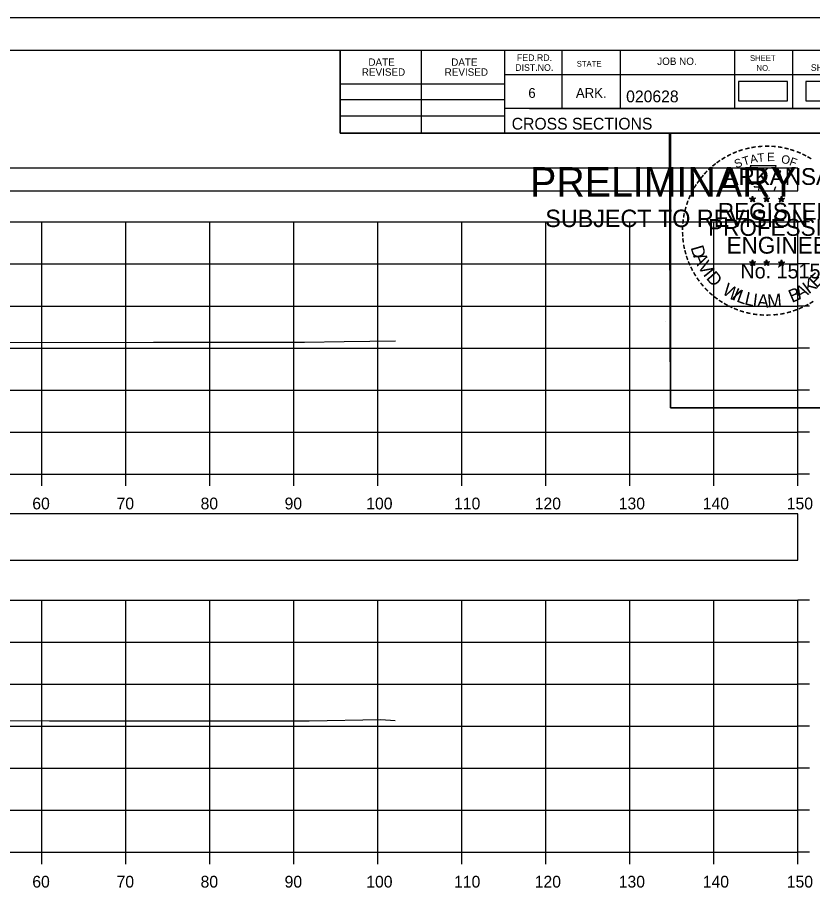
# Model space of a CAD drawing. Extents: x 1369627 to 1374022, y 380035 to 398173.
# Drawn here: x 1372155.6 to 1372250.3, y 385481.8 to 385585.5 of the extents above; entities that cross this region are included whole.
import ezdxf

# ---------------------------------------------------------------- set-up
doc = ezdxf.new("R2010")
doc.units = 0
for name, color, linetype in [('Default', 7, 'Continuous'), ('R_Axis', 7, 'Continuous'), ('R_Axis Annot', 7, 'Continuous'), ('R_Border', 7, 'Continuous'), ('R_Border PE', 7, 'Continuous'), ('R_Border Prem', 7, 'Continuous'), ('R_Exist Surface', 7, 'Continuous'), ('R_Grid', 7, 'Continuous'), ('R_No Plot', 7, 'Continuous')]:
    doc.layers.add(name, color=color, linetype=linetype)

msp = doc.modelspace()

# ---------------------------------------------------------------- linework, layer by layer
at = {"layer": 'Default'}
for points in [[(1372241.46, 385575.61), (1372247.3, 385575.61), (1372247.3, 385577.92), (1372241.46, 385577.92)], [(1372249.48, 385575.61), (1372255.32, 385575.61), (1372255.32, 385577.92), (1372249.48, 385577.92)], [(1371948.53, 385564.91), (1372248.53, 385564.91), (1372248.53, 385567.62), (1371948.53, 385567.62)], [(1371948.53, 385520.96), (1372248.53, 385520.96), (1372248.53, 385526.49), (1371948.53, 385526.49)]]:
    msp.add_lwpolyline(points, close=True, dxfattribs=at)
at = {"layer": 'R_Axis'}
for p, q in [((1372248.53, 385531.21), (1372248.53, 385561.21)), ((1372249.93, 385561.21), (1372248.53, 385561.21)), ((1372249.93, 385556.21), (1372248.53, 385556.21)), ((1372249.93, 385551.21), (1372248.53, 385551.21)), ((1372249.93, 385546.21), (1372248.53, 385546.21)), ((1372249.93, 385541.21), (1372248.53, 385541.21)), ((1372249.93, 385536.21), (1372248.53, 385536.21)), ((1371948.53, 385531.21), (1372248.53, 385531.21)), ((1372158.53, 385529.81), (1372158.53, 385531.21)), ((1372168.53, 385529.81), (1372168.53, 385531.21)), ((1372178.53, 385529.81), (1372178.53, 385531.21)), ((1372188.53, 385529.81), (1372188.53, 385531.21)), ((1372198.53, 385529.81), (1372198.53, 385531.21)), ((1372208.53, 385529.81), (1372208.53, 385531.21)), ((1372218.53, 385529.81), (1372218.53, 385531.21)), ((1372228.53, 385529.81), (1372228.53, 385531.21)), ((1372238.53, 385529.81), (1372238.53, 385531.21)), ((1372248.53, 385529.81), (1372248.53, 385531.21)), ((1372249.93, 385531.21), (1372248.53, 385531.21)), ((1372248.53, 385486.21), (1372248.53, 385516.21)), ((1372249.93, 385516.21), (1372248.53, 385516.21)), ((1372249.93, 385511.21), (1372248.53, 385511.21)), ((1372249.93, 385506.21), (1372248.53, 385506.21)), ((1372249.93, 385501.21), (1372248.53, 385501.21)), ((1372249.93, 385496.21), (1372248.53, 385496.21)), ((1372249.93, 385491.21), (1372248.53, 385491.21)), ((1371948.53, 385486.21), (1372248.53, 385486.21)), ((1372158.53, 385484.81), (1372158.53, 385486.21)), ((1372168.53, 385484.81), (1372168.53, 385486.21)), ((1372178.53, 385484.81), (1372178.53, 385486.21)), ((1372188.53, 385484.81), (1372188.53, 385486.21)), ((1372198.53, 385484.81), (1372198.53, 385486.21)), ((1372208.53, 385484.81), (1372208.53, 385486.21)), ((1372218.53, 385484.81), (1372218.53, 385486.21)), ((1372228.53, 385484.81), (1372228.53, 385486.21)), ((1372238.53, 385484.81), (1372238.53, 385486.21)), ((1372248.53, 385484.81), (1372248.53, 385486.21)), ((1372249.93, 385486.21), (1372248.53, 385486.21))]:
    msp.add_line(p, q, dxfattribs=at)
at = {"layer": 'R_Border'}
for p, q in [((1371940.53, 385581.65), (1372256.71, 385581.65)), ((1372194.07, 385571.77), (1372194.07, 385581.65)), ((1372203.75, 385571.77), (1372203.75, 385581.65)), ((1372213.61, 385581.65), (1372213.61, 385571.77)), ((1372220.45, 385581.65), (1372220.45, 385574.71)), ((1372227.39, 385581.65), (1372227.39, 385574.71)), ((1372240.97, 385581.65), (1372240.97, 385574.71)), ((1372247.91, 385581.65), (1372247.91, 385574.71)), ((1372256.71, 385578.71), (1372213.61, 385578.71)), ((1372194.07, 385577.63), (1372213.61, 385577.63)), ((1372194.07, 385575.77), (1372213.61, 385575.77)), ((1372256.71, 385574.71), (1372213.61, 385574.71)), ((1372216.57, 385574.71), (1372256.71, 385574.71)), ((1372194.07, 385573.83), (1372213.61, 385573.83)), ((1372256.71, 385571.77), (1372194.07, 385571.77))]:
    msp.add_line(p, q, dxfattribs=at)
at = {"layer": 'R_Border PE'}
for p, q in [((1372242.79, 385564.03), (1372243.14, 385563.91)), ((1372242.79, 385564.03), (1372243.05, 385563.98)), ((1372242.79, 385564.03), (1372243.03, 385563.9)), ((1372242.93, 385563.62), (1372243.14, 385563.91)), ((1372242.93, 385563.62), (1372243.05, 385563.86)), ((1372242.93, 385563.62), (1372243.14, 385563.83)), ((1372243.14, 385564.28), (1372243.1, 385564.03)), ((1372243.14, 385563.91), (1372243.14, 385564.28)), ((1372243.14, 385564.28), (1372243.19, 385564.03)), ((1372243.49, 385564.03), (1372243.14, 385563.91)), ((1372243.36, 385563.62), (1372243.14, 385563.91)), ((1372243.36, 385563.62), (1372243.14, 385563.83)), ((1372243.49, 385564.03), (1372243.2, 385563.98)), ((1372243.36, 385563.62), (1372243.22, 385563.91)), ((1372243.49, 385564.03), (1372243.29, 385563.92)), ((1372244.46, 385564.03), (1372244.81, 385563.91)), ((1372244.46, 385564.03), (1372244.72, 385563.98)), ((1372244.46, 385564.03), (1372244.7, 385563.9)), ((1372244.6, 385563.62), (1372244.81, 385563.91)), ((1372244.6, 385563.62), (1372244.72, 385563.86)), ((1372244.6, 385563.62), (1372244.81, 385563.83)), ((1372244.81, 385564.28), (1372244.77, 385564.03)), ((1372244.81, 385563.91), (1372244.81, 385564.28)), ((1372244.81, 385564.28), (1372244.86, 385564.03)), ((1372245.16, 385564.03), (1372244.81, 385563.91)), ((1372245.03, 385563.62), (1372244.81, 385563.91)), ((1372245.03, 385563.62), (1372244.81, 385563.83)), ((1372245.16, 385564.03), (1372244.87, 385563.98)), ((1372245.03, 385563.62), (1372244.89, 385563.91)), ((1372245.16, 385564.03), (1372244.96, 385563.92)), ((1372246.23, 385564.01), (1372246.58, 385563.9)), ((1372246.23, 385564.01), (1372246.48, 385563.97)), ((1372246.23, 385564.01), (1372246.47, 385563.89)), ((1372246.36, 385563.61), (1372246.58, 385563.9)), ((1372246.36, 385563.61), (1372246.49, 385563.85)), ((1372246.36, 385563.61), (1372246.58, 385563.82)), ((1372246.58, 385564.27), (1372246.54, 385564.02)), ((1372246.58, 385563.9), (1372246.58, 385564.27)), ((1372246.58, 385564.27), (1372246.63, 385564.02)), ((1372246.92, 385564.01), (1372246.58, 385563.9)), ((1372246.79, 385563.61), (1372246.58, 385563.9)), ((1372246.79, 385563.61), (1372246.58, 385563.82)), ((1372246.92, 385564.01), (1372246.64, 385563.96)), ((1372246.79, 385563.61), (1372246.65, 385563.9)), ((1372246.92, 385564.01), (1372246.72, 385563.91)), ((1372242.79, 385556.45), (1372243.14, 385556.34)), ((1372242.79, 385556.45), (1372243.04, 385556.41)), ((1372242.79, 385556.45), (1372243.03, 385556.33)), ((1372242.92, 385556.04), (1372243.14, 385556.34)), ((1372242.92, 385556.04), (1372243.05, 385556.29)), ((1372242.92, 385556.04), (1372243.14, 385556.26)), ((1372243.14, 385556.71), (1372243.1, 385556.45)), ((1372243.14, 385556.34), (1372243.14, 385556.71)), ((1372243.14, 385556.71), (1372243.19, 385556.46)), ((1372243.49, 385556.45), (1372243.14, 385556.34)), ((1372243.35, 385556.04), (1372243.14, 385556.34)), ((1372243.35, 385556.04), (1372243.14, 385556.26)), ((1372243.49, 385556.45), (1372243.2, 385556.4)), ((1372243.35, 385556.04), (1372243.22, 385556.34)), ((1372243.49, 385556.45), (1372243.28, 385556.35)), ((1372244.46, 385556.45), (1372244.81, 385556.34)), ((1372244.46, 385556.45), (1372244.71, 385556.41)), ((1372244.46, 385556.45), (1372244.7, 385556.33)), ((1372244.59, 385556.04), (1372244.81, 385556.34)), ((1372244.59, 385556.04), (1372244.72, 385556.29)), ((1372244.59, 385556.04), (1372244.81, 385556.26)), ((1372244.81, 385556.71), (1372244.77, 385556.45)), ((1372244.81, 385556.34), (1372244.81, 385556.71)), ((1372244.81, 385556.71), (1372244.86, 385556.46)), ((1372245.16, 385556.45), (1372244.81, 385556.34)), ((1372245.02, 385556.04), (1372244.81, 385556.34)), ((1372245.02, 385556.04), (1372244.81, 385556.26)), ((1372245.16, 385556.45), (1372244.87, 385556.4)), ((1372245.02, 385556.04), (1372244.88, 385556.34)), ((1372245.16, 385556.45), (1372244.95, 385556.35)), ((1372246.23, 385556.44), (1372246.58, 385556.33)), ((1372246.23, 385556.44), (1372246.48, 385556.4)), ((1372246.23, 385556.44), (1372246.46, 385556.32)), ((1372246.36, 385556.03), (1372246.58, 385556.33)), ((1372246.36, 385556.03), (1372246.49, 385556.28)), ((1372246.36, 385556.03), (1372246.57, 385556.25)), ((1372246.58, 385556.7), (1372246.53, 385556.44)), ((1372246.79, 385556.03), (1372246.57, 385556.25)), ((1372246.58, 385556.33), (1372246.58, 385556.7)), ((1372246.58, 385556.7), (1372246.62, 385556.45)), ((1372246.92, 385556.44), (1372246.58, 385556.33)), ((1372246.79, 385556.03), (1372246.58, 385556.33)), ((1372246.92, 385556.44), (1372246.64, 385556.39)), ((1372246.79, 385556.03), (1372246.65, 385556.33)), ((1372246.92, 385556.44), (1372246.72, 385556.34))]:
    msp.add_line(p, q, dxfattribs=at)
for points in [[(1372242.84, 385567.9), (1372243.1, 385567.08)], [(1372246.35, 385566.98), (1372246.49, 385567.27), (1372245.8, 385567.24), (1372245.95, 385567.9), (1372242.84, 385567.9)], [(1372243.33, 385565.48), (1372243.33, 385565.39), (1372243.89, 385565.37), (1372243.84, 385564.9), (1372245.71, 385564.9), (1372245.91, 385565.44)], [(1372243.14, 385564.28), (1372243.36, 385563.62), (1372242.79, 385564.03), (1372243.49, 385564.03), (1372242.93, 385563.62), (1372243.14, 385564.28)], [(1372244.81, 385564.28), (1372245.03, 385563.62), (1372244.46, 385564.03), (1372245.16, 385564.03), (1372244.6, 385563.62), (1372244.81, 385564.28)], [(1372246.58, 385564.27), (1372246.79, 385563.61), (1372246.23, 385564.01), (1372246.92, 385564.01), (1372246.36, 385563.61), (1372246.58, 385564.27)], [(1372243.14, 385556.71), (1372243.35, 385556.04), (1372242.79, 385556.45), (1372243.49, 385556.45), (1372242.92, 385556.04), (1372243.14, 385556.71)], [(1372244.81, 385556.71), (1372245.02, 385556.04), (1372244.46, 385556.45), (1372245.16, 385556.45), (1372244.59, 385556.04), (1372244.81, 385556.71)], [(1372246.58, 385556.7), (1372246.79, 385556.03), (1372246.23, 385556.44), (1372246.92, 385556.44), (1372246.36, 385556.03), (1372246.58, 385556.7)]]:
    msp.add_lwpolyline(points, dxfattribs=at)
for centre, radius in [((1372243.14, 385563.91), 0.172), ((1372243.14, 385563.91), 0.145), ((1372243.14, 385563.91), 0.116), ((1372243.14, 385563.91), 0.0991), ((1372243.14, 385563.91), 0.0747), ((1372243.14, 385563.91), 0.0495), ((1372243.14, 385563.91), 0.0296), ((1372244.81, 385563.91), 0.172), ((1372244.81, 385563.91), 0.145), ((1372244.81, 385563.91), 0.116), ((1372244.81, 385563.91), 0.0991), ((1372244.81, 385563.91), 0.0747), ((1372244.81, 385563.91), 0.0495), ((1372244.81, 385563.91), 0.0296), ((1372246.58, 385563.9), 0.172), ((1372246.58, 385563.9), 0.145), ((1372246.58, 385563.9), 0.116), ((1372246.58, 385563.9), 0.0991), ((1372246.58, 385563.9), 0.0747), ((1372246.58, 385563.9), 0.0495), ((1372246.58, 385563.9), 0.0296), ((1372243.14, 385556.34), 0.172), ((1372243.14, 385556.34), 0.145), ((1372243.14, 385556.34), 0.116), ((1372243.14, 385556.34), 0.0991), ((1372243.14, 385556.34), 0.0747), ((1372243.14, 385556.34), 0.0495), ((1372243.14, 385556.34), 0.0296), ((1372244.81, 385556.34), 0.172), ((1372244.81, 385556.34), 0.145), ((1372244.81, 385556.34), 0.116), ((1372244.81, 385556.34), 0.0991), ((1372244.81, 385556.34), 0.0747), ((1372244.81, 385556.34), 0.0495), ((1372244.81, 385556.34), 0.0296), ((1372246.57, 385556.33), 0.172), ((1372246.57, 385556.33), 0.145), ((1372246.57, 385556.33), 0.116), ((1372246.57, 385556.33), 0.0991), ((1372246.57, 385556.33), 0.0747), ((1372246.57, 385556.33), 0.0495), ((1372246.57, 385556.33), 0.0296)]:
    msp.add_circle(centre, radius, dxfattribs=at)
at = {"layer": 'R_Exist Surface'}
for points in [[(1372144.21, 385546.86), (1372171.82, 385546.89), (1372189.79, 385546.92), (1372194.52, 385546.98), (1372200.64, 385547.06)], [(1372140.48, 385501.94), (1372159.47, 385501.86), (1372159.96, 385501.86), (1372161.52, 385501.86), (1372175.68, 385501.86), (1372190.33, 385501.85), (1372190.36, 385501.85), (1372198.89, 385502.02), (1372200.58, 385501.89)]]:
    msp.add_lwpolyline(points, dxfattribs=at)
at = {"layer": 'R_Grid'}
for p, q in [((1371948.53, 385561.21), (1372248.53, 385561.21)), ((1372158.53, 385531.21), (1372158.53, 385561.21)), ((1372168.53, 385531.21), (1372168.53, 385561.21)), ((1372178.53, 385531.21), (1372178.53, 385561.21)), ((1372188.53, 385531.21), (1372188.53, 385561.21)), ((1372198.53, 385531.21), (1372198.53, 385561.21)), ((1372208.53, 385531.21), (1372208.53, 385561.21)), ((1372218.53, 385531.21), (1372218.53, 385561.21)), ((1372228.53, 385531.21), (1372228.53, 385561.21)), ((1372238.53, 385531.21), (1372238.53, 385561.21)), ((1372248.53, 385531.21), (1372248.53, 385561.21)), ((1371948.53, 385556.21), (1372248.53, 385556.21)), ((1371948.53, 385556.21), (1372248.53, 385556.21)), ((1371948.53, 385551.21), (1372248.53, 385551.21)), ((1371948.53, 385546.21), (1372248.53, 385546.21)), ((1371948.53, 385541.21), (1372248.53, 385541.21)), ((1371948.53, 385536.21), (1372248.53, 385536.21)), ((1371948.53, 385531.21), (1372248.53, 385531.21)), ((1371948.53, 385516.21), (1372248.53, 385516.21)), ((1372158.53, 385486.21), (1372158.53, 385516.21)), ((1372168.53, 385486.21), (1372168.53, 385516.21)), ((1372178.53, 385486.21), (1372178.53, 385516.21)), ((1372188.53, 385486.21), (1372188.53, 385516.21)), ((1372198.53, 385486.21), (1372198.53, 385516.21)), ((1372208.53, 385486.21), (1372208.53, 385516.21)), ((1372218.53, 385486.21), (1372218.53, 385516.21)), ((1372228.53, 385486.21), (1372228.53, 385516.21)), ((1372238.53, 385486.21), (1372238.53, 385516.21)), ((1372248.53, 385486.21), (1372248.53, 385516.21)), ((1371948.53, 385511.21), (1372248.53, 385511.21)), ((1371948.53, 385506.21), (1372248.53, 385506.21)), ((1371948.53, 385501.21), (1372248.53, 385501.21)), ((1371948.53, 385496.21), (1372248.53, 385496.21)), ((1371948.53, 385491.21), (1372248.53, 385491.21)), ((1371948.53, 385486.21), (1372248.53, 385486.21))]:
    msp.add_line(p, q, dxfattribs=at)
at = {"layer": 'R_No Plot'}
for p, q in [((1371928.13, 385585.54), (1372261.46, 385585.54)), ((1372232.74, 385549.31), (1372232.74, 385549.31))]:
    msp.add_line(p, q, dxfattribs=at)
for points in [[(1371928.12, 385585.54), (1372261.46, 385585.54), (1372261.46, 385372.21), (1371928.12, 385372.21)], [(1372174.45, 385581.65), (1372194.07, 385581.65), (1372194.07, 385571.77), (1372210.18, 385571.77), (1372233.38, 385571.77), (1372233.38, 385539.1), (1372256.59, 385539.1), (1372256.71, 385376.19), (1371940.53, 385376.19), (1371940.53, 385581.65)], [(1372233.24, 385571.77), (1372256.59, 385571.77), (1372256.73, 385539.1), (1372233.38, 385539.1)]]:
    msp.add_lwpolyline(points, close=True, dxfattribs=at)

# ---------------------------------------------------------------- texts
at = {"layer": 'R_Axis Annot'}
for s, p in [('60', (1372157.41, 385527.01)), ('70', (1372167.44, 385527.01)), ('80', (1372177.44, 385527.01)), ('90', (1372187.44, 385527.01)), ('100', (1372197.16, 385527.01)), ('110', (1372207.61, 385527.01)), ('120', (1372217.21, 385527.01)), ('130', (1372227.21, 385527.01)), ('140', (1372237.21, 385527.01)), ('150', (1372247.21, 385527.01)), ('60', (1372157.41, 385482.01)), ('70', (1372167.44, 385482.01)), ('80', (1372177.44, 385482.01)), ('90', (1372187.44, 385482.01)), ('100', (1372197.16, 385482.01)), ('110', (1372207.61, 385482.01)), ('120', (1372217.21, 385482.01)), ('130', (1372227.21, 385482.01)), ('140', (1372237.21, 385482.01)), ('150', (1372247.21, 385482.01))]:
    msp.add_text(s, height=1.4, dxfattribs=at).set_placement(p)
at = {"layer": 'R_Border'}
for s, height, p in [('FED.RD.', 0.782, (1372215.09, 385580.37)), ('SHEET', 0.684, (1372242.83, 385580.37)), ('DATE', 0.879, (1372197.41, 385579.79)), ('DATE', 0.879, (1372207.27, 385579.79)), ('DIST.NO.', 0.782, (1372214.89, 385579.19)), ('STATE', 0.684, (1372222.21, 385579.69)), ('JOB NO.', 0.879, (1372231.79, 385579.89)), ('NO.', 0.684, (1372243.61, 385579.19)), ('SHEETS', 0.782, (1372250.07, 385579.19)), ('REVISED', 0.879, (1372196.63, 385578.61)), ('REVISED', 0.879, (1372206.49, 385578.61)), ('6', 1.17, (1372216.45, 385575.97)), ('ARK.', 1.172, (1372222.11, 385575.97)), ('020628', 1.4, (1372228.09, 385575.45)), ('CROSS SECTIONS', 1.4, (1372214.47, 385572.2))]:
    msp.add_text(s, height=height, rotation=360, dxfattribs=at).set_placement(p)
at = {"layer": 'R_Border PE'}
for s, height, rotation, p in [('-', 1.6, 24.3072, (1372240.95, 385568.76)), ('-', 1.6, 19.1761, (1372241.58, 385569.03)), ('-', 1.6, 13.6301, (1372242.33, 385569.27)), ('-', 1.6, 10.2193, (1372243.01, 385569.43)), ('-', 1.6, 5.8968, (1372243.74, 385569.54)), ('-', 1.6, 0.1862, (1372244.51, 385569.62)), ('-', 1.6, 357.743, (1372245.24, 385569.6)), ('-', 1.6, 352.1617, (1372245.98, 385569.55)), ('-', 1.6, 347.2049, (1372246.7, 385569.43)), ('-', 1.6, 342.3362, (1372247.33, 385569.28)), ('-', 1.6, 337.8551, (1372248.07, 385569.05)), ('-', 1.6, 36.2317, (1372239.14, 385567.68)), ('-', 1.6, 34.0636, (1372239.72, 385568.07)), ('-', 1.6, 28.7918, (1372240.32, 385568.44)), ('S', 1, 21.594, (1372241.19, 385567.58)), ('T', 1, 16.4036, (1372242.1, 385567.91)), ('A', 1, 11.2132, (1372242.93, 385568.16)), ('T', 1, 6.0228, (1372243.78, 385568.33)), ('E', 1, 0.8323, (1372244.88, 385568.44)), ('O', 1, 350.4515, (1372246.49, 385568.23)), ('F', 1, 340.0707, (1372247.44, 385568)), ('-', 1.6, 334.1211, (1372248.7, 385568.78)), ('-', 1.6, 329.6409, (1372249.28, 385568.5)), ('-', 1.6, 42.9622, (1372238.23, 385566.88)), ('-', 1.6, 38.9507, (1372238.67, 385567.3)), ('ARKANSAS', 2, 360, (1372239.69, 385565.62)), ('-', 1.6, 50.6142, (1372237.38, 385565.92)), ('-', 1.6, 48.423, (1372237.78, 385566.41)), ('-', 1.6, 58.0706, (1372236.64, 385564.83)), ('-', 1.6, 54.2325, (1372236.97, 385565.35)), ('-', 1.6, 67.7743, (1372236.07, 385563.6)), ('-', 1.6, 62.8713, (1372236.33, 385564.21)), ('-', 1.6, 72.3945, (1372235.85, 385562.97)), ('REGISTERED', 2, 360, (1372239.01, 385561.47)), ('-', 1.6, 81.2013, (1372235.52, 385561.54)), ('-', 1.6, 75.461, (1372235.66, 385562.26)), ('-', 1.6, 85.1863, (1372235.45, 385560.85)), ('PROFESSIONAL', 2, 360, (1372237.86, 385559.56)), ('-', 1.6, 89.0622, (1372235.42, 385560.15)), ('-', 1.6, 94.1959, (1372235.46, 385559.43)), ('-', 1.6, 98.9479, (1372235.53, 385558.76)), ('ENGINEER', 2, 360, (1372240.05, 385557.44)), ('-', 1.6, 101.7149, (1372235.66, 385558.03)), ('D', 1.54, 286.2848, (1372235.75, 385558.17)), ('-', 1.6, 105.4578, (1372235.83, 385557.43)), ('-', 1.6, 109.0874, (1372236.04, 385556.8)), ('A', 1.54, 292.7835, (1372236.05, 385557.16)), ('-', 1.6, 114.0643, (1372236.3, 385556.21)), ('V', 1.54, 300.7936, (1372236.56, 385555.98)), ('No. 15158', 1.757, 360, (1372241.69, 385554.49)), ('-', 1.6, 115.7289, (1372236.6, 385555.59)), ('-', 1.6, 120.4471, (1372236.96, 385555)), ('I', 1.54, 308.3502, (1372237.19, 385554.95)), ('D', 1.54, 311.9774, (1372237.54, 385554.48)), ('E', 1.54, 44.0175, (1372250.74, 385553.27)), ('-', 1.6, 125.8934, (1372237.36, 385554.44)), ('-', 1.6, 130.7181, (1372237.82, 385553.89)), ('W', 1.54, 328.0731, (1372239.42, 385552.72)), ('K', 1.54, 36.9143, (1372249.83, 385552.58)), ('-', 1.6, 134.2238, (1372238.34, 385553.34)), ('I', 1.54, 336.6877, (1372240.61, 385552.01)), ('L', 1.54, 340.3149, (1372241.14, 385551.76)), ('B', 1.54, 22.8589, (1372247.82, 385551.57)), ('A', 1.54, 28.9042, (1372248.71, 385551.94)), ('-', 1.6, 138.9338, (1372238.86, 385552.88)), ('-', 1.6, 144.6463, (1372239.42, 385552.47)), ('-', 1.6, 148.0898, (1372239.98, 385552.1)), ('L', 1.54, 346.6625, (1372242.1, 385551.42)), ('I', 1.54, 353.0101, (1372243.09, 385551.18)), ('A', 1.54, 356.6373, (1372243.66, 385551.1)), ('M', 1.54, 4.6473, (1372244.95, 385551.04)), ('-', 1.6, 151.5704, (1372240.56, 385551.78)), ('-', 1.6, 154.6002, (1372241.08, 385551.53)), ('-', 1.6, 158.5612, (1372241.71, 385551.28)), ('AAMU', 0.00002, 360, (1372244.74, 385551.03)), ('-', 1.6, 199.4643, (1372248.31, 385551.4)), ('-', 1.6, 204.2516, (1372248.94, 385551.68)), ('-', 1.6, 207.3568, (1372249.57, 385552)), ('-', 1.6, 212.2491, (1372250.12, 385552.34)), ('-', 1.6, 162.7983, (1372242.39, 385551.06)), ('-', 1.6, 167.5555, (1372243.11, 385550.9)), ('-', 1.6, 173.1155, (1372243.88, 385550.79)), ('-', 1.6, 176.5183, (1372244.63, 385550.74)), ('-', 1.6, 181.5918, (1372245.37, 385550.76)), ('-', 1.6, 185.8167, (1372246.18, 385550.83)), ('-', 1.6, 191.2858, (1372246.92, 385550.96)), ('-', 1.6, 195.4743, (1372247.65, 385551.16))]:
    msp.add_text(s, height=height, rotation=rotation, dxfattribs=at).set_placement(p)
at = {"layer": 'R_Border Prem'}
for s, height, p in [('PRELIMINARY', 3.5, (1372216.66, 385564.23)), ('DWB', 0.01, (1372217.41, 385566.08)), ('SUBJECT TO REVISION', 2.0751, (1372218.47, 385560.6))]:
    msp.add_text(s, height=height, rotation=360, dxfattribs=at).set_placement(p)

doc.saveas('drawing.dxf')
